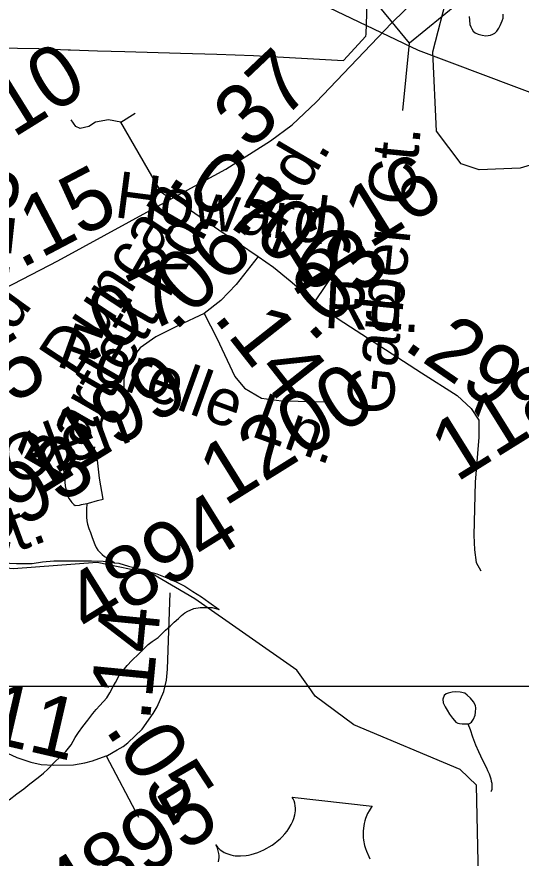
# Model space of a CAD drawing. Extents: x 2001466 to 31450019, y -30647475 to 847247.
# Drawn here: x 2054790 to 2056853, y 657472 to 660911 of the extents above; entities that cross this region are included whole.
import ezdxf

# ---------------------------------------------------------------- set-up
doc = ezdxf.new("R2010")
doc.units = 0
for name, color, linetype in [('Exist Boundary Political City Limit New', 7, 'Continuous'), ('Exist Hydrographic Creek Single Shore', 7, 'Continuous'), ('Exist Hydrographic Misc Water Feature', 7, 'Continuous'), ('Exist Road Non-System Type 51', 7, 'Continuous'), ('Exist Road Non-System Type 51 Label', 7, 'Continuous'), ('Exist Road Primary US Shield CELL', 7, 'Continuous'), ('Exist Road Secondary Mileage Hundredths English Label', 7, 'Continuous'), ('Exist Road Secondary Structure Standard Bridge CELL', 7, 'Continuous'), ('Exist Road Secondary Type 51 Attributed', 7, 'Continuous'), ('Exist Road Secondary Type 51 Label', 7, 'Continuous'), ('Exist Road Secondary Type 51 Number Label', 7, 'Continuous'), ('Exist Utilities Electrical Transmission Line', 7, 'Continuous'), ('Map Preparation Boundary City Limit Buffer Line', 7, 'Continuous'), ('Map Preparation Inset Cut Line', 7, 'Continuous')]:
    doc.layers.add(name, color=color, linetype=linetype)

msp = doc.modelspace()

# ---------------------------------------------------------------- linework, layer by layer
at = {"layer": 'Exist Boundary Political City Limit New'}
msp.add_lwpolyline([(2054288.4, 660998), (2054407.9, 660893.1), (2054417.6, 660884.6), (2054520.6, 660792.2), (2054528.5, 660786.8), (2054880.9, 660781.2), (2054968.9, 660777.2), (2055000, 660775.8), (2055010, 660775.9), (2055119.8, 660772.6), (2055232.5, 660769.4), (2055460.5, 660762.9), (2055608.4, 660758), (2055757.8, 660752.6), (2056126.9, 660732.1), (2056218.5, 660832.4), (2056218.8, 660840.1), (2056224.6, 661006.3)], dxfattribs=at)
at = {"layer": 'Exist Hydrographic Creek Single Shore'}
for points in [[(2056491.3, 660767.9), (2056556.3, 661017.5), (2056562.1, 661057.9), (2056556.3, 661085), (2056545.2, 661103.3), (2056528.4, 661112.1), (2056493.2, 661111.4), (2056447, 661101.5)], [(2056889.6, 660304.2), (2056849.2, 660292.8), (2056682, 660286.3), (2056607.2, 660310.8), (2056507.1, 660444.1), (2056491.3, 660767.9)], [(2055519, 658531.7), (2055344.1, 658633.7), (2055119.1, 658680.9), (2054777.1, 658655), (2054410.1, 658688.8), (2053435, 658869.3), (2052801, 659177.4), (2052643.1, 659187.2), (2052393.2, 659143), (2052327.1, 659101.7), (2052285.1, 658977.9), (2052269.1, 658827.3), (2052128, 658518.5)], [(2055983.4, 658173.9), (2055936.1, 658241.1), (2055519, 658531.7)], [(2057696, 656745.4), (2057605, 656786.6), (2057329, 657103.9), (2056961.9, 657285.2), (2056746, 657345.4), (2056679, 657392.7), (2056669.9, 657770.2), (2056603.1, 657833.8), (2056169, 658016.5), (2056011.1, 658134.6), (2055983.4, 658173.9)]]:
    msp.add_lwpolyline(points, dxfattribs=at)
at = {"layer": 'Exist Hydrographic Misc Water Feature'}
for points in [[(2056641, 660912), (2056641.2, 660898), (2056643.3, 660880), (2056647.2, 660870), (2056651.3, 660862.1), (2056657.2, 660852.1), (2056665.2, 660846.1), (2056677.3, 660840.1), (2056693.3, 660836.1), (2056709.3, 660834.1), (2056727.1, 660836.2), (2056737.2, 660840.2), (2056745.2, 660844.2), (2056753.2, 660852.2), (2056761.2, 660864.2), (2056767.1, 660876.3), (2056775.1, 660894.2), (2056779, 660906.2), (2056779, 660922.2)], [(2055077.1, 658921.4), (2055083, 658923.4), (2055121, 658933.5), (2055143.1, 658939.6), (2055129, 659025.5), (2055120.8, 659099.5), (2055040.8, 659077.3), (2055012.9, 659069.3), (2054980.9, 659059.2), (2054985, 659031.2), (2054986.9, 659009.3), (2054988.9, 658993.3), (2054993, 658971.3), (2054997.1, 658953.3), (2055005.1, 658941.3), (2055011.1, 658931.3), (2055015.2, 658925.3), (2055023.2, 658917.3), (2055029.1, 658913.3), (2055047.2, 658915.4), (2055055.2, 658917.4), (2055077.1, 658921.4)], [(2055077.1, 658921.4), (2055075.2, 658897.4), (2055075.2, 658883.5), (2055075.2, 658865.5), (2055077.1, 658851.5), (2055079.3, 658837.4), (2055085.3, 658819.4), (2055091.2, 658803.5), (2055097.4, 658787.5), (2055103.3, 658771.5), (2055109.5, 658753.5), (2055115.4, 658741.6), (2055121.4, 658731.6), (2055131.4, 658721.6), (2055139.4, 658713.6), (2055149.5, 658705.6), (2055159.5, 658699.6), (2055171.6, 658691.6), (2055181.5, 658685.7), (2055189.5, 658679.7)], [(2054373.8, 658708.2), (2054391.6, 658706.2), (2054415.6, 658704.2), (2054443.7, 658704.3), (2054471.8, 658704.3), (2054499.7, 658700.3), (2054531.7, 658698.4), (2054565.7, 658694.5), (2054597.7, 658688.6), (2054627.6, 658686.6), (2054663.7, 658682.7), (2054697.7, 658680.8), (2054731.8, 658678.8), (2054789.6, 658676.9), (2054825.5, 658677), (2054853.6, 658677.1), (2054895.6, 658683.1), (2054941.6, 658687.3), (2054997.5, 658687.3), (2055049.6, 658687.4), (2055095.5, 658687.5), (2055143.5, 658685.6), (2055169.6, 658683.6), (2055189.5, 658679.7)], [(2055189.5, 658679.7), (2055207.5, 658677.7), (2055247.5, 658665.8), (2055279.5, 658657.9), (2055307.6, 658649.9), (2055363.5, 658634), (2055403.5, 658618.1), (2055441.7, 658602.2), (2055477.8, 658584.3), (2055509.8, 658562.3), (2055545.6, 658540.4), (2055575.8, 658518.5), (2055617.8, 658488.5)], [(2054759.5, 657711.1), (2054791.2, 657735.1), (2054819.3, 657755.2), (2054843.3, 657775.2), (2054877.2, 657801.2), (2054899.1, 657819.3), (2054917.2, 657835.4), (2054943, 657863.4), (2054969, 657887.5), (2054991, 657907.5), (2055012.9, 657935.5), (2055028.9, 657965.5), (2055042.8, 657985.6), (2055060.7, 658009.6), (2055080.8, 658035.6), (2055100.7, 658063.7), (2055114.6, 658079.7), (2055130.6, 658095.7), (2055158.5, 658127.7), (2055170.6, 658147.8), (2055184.3, 658173.8), (2055194.4, 658189.8), (2055212.4, 658223.8), (2055230.3, 658245.9), (2055242.4, 658259.9), (2055260.2, 658279.9), (2055290.1, 658307.9), (2055328.1, 658346), (2055344.1, 658358.1), (2055368.1, 658374.1), (2055398, 658404.1), (2055417.9, 658420.2), (2055433.9, 658436.2), (2055451.9, 658452.2), (2055464, 658464.3), (2055477.8, 658474.3), (2055489.9, 658482.3), (2055499.7, 658486.3), (2055513.9, 658492.3), (2055539.9, 658496.4), (2055561.8, 658496.5), (2055589.7, 658496.5), (2055617.8, 658488.5)], [(2056634.5, 658020.5), (2056642.5, 658022.5), (2056650.5, 658028.5), (2056658.5, 658040.6), (2056664.4, 658056.6), (2056666.4, 658068.6), (2056668.3, 658084.6), (2056666.2, 658096.6), (2056658.2, 658110.6), (2056646.4, 658126.6), (2056632.2, 658138.6), (2056622.4, 658146.5), (2056604.1, 658150.5), (2056586.1, 658152.4), (2056570.3, 658150.4), (2056554.3, 658146.3), (2056546.3, 658144.3), (2056538.3, 658136.3), (2056532.3, 658122.4), (2056534.2, 658106.4), (2056542.2, 658090.4), (2056550.4, 658076.4), (2056560.4, 658060.4), (2056572.3, 658044.4), (2056580.3, 658034.4), (2056586.5, 658028.5), (2056594.5, 658024.5), (2056600.4, 658022.5), (2056612.3, 658020.5), (2056624.4, 658020.5), (2056634.5, 658020.5)], [(2056634.5, 658020.5), (2056644.5, 657998.6), (2056654.6, 657968.6), (2056666.7, 657934.6), (2056678.5, 657908.7), (2056686.5, 657890.7), (2056698.8, 657864.7), (2056710.7, 657840.7), (2056714.8, 657830.7), (2056722.8, 657816.7), (2056726.7, 657804.7), (2056729, 657796.7), (2056730.8, 657786.8), (2056732.9, 657778.8), (2056732.9, 657764.8), (2056732.9, 657752.8), (2056730.3, 657746.3), (2056729, 657742.8)]]:
    msp.add_lwpolyline(points, dxfattribs=at)
at = {"layer": 'Exist Road Non-System Type 51'}
msp.add_line((2055215.6, 660481), (2055274.1, 660517), dxfattribs=at)
for points in [[(2055215.6, 660481), (2055166.1, 660490), (2055112.1, 660481), (2055085.1, 660463), (2055049.1, 660454), (2055031.2, 660463), (2055013.2, 660490)], [(2055420.1, 660166.1), (2055382, 660193), (2055328.1, 660287.5), (2055215.6, 660481)]]:
    msp.add_lwpolyline(points, dxfattribs=at)
at = {"layer": 'Exist Road Primary US Shield CELL'}
msp.add_lwpolyline([(2055615.5, 657457.3), (2055617.5, 657474.6), (2055617.4, 657483.4), (2055616.9, 657491.7), (2055613.2, 657507.7), (2055610.9, 657514.3), (2055604.3, 657527), (2055611.4, 657517.3), (2055616.4, 657511.6), (2055621.9, 657506.5), (2055628.6, 657501.5), (2055639, 657495.1), (2055649, 657490.6), (2055665.9, 657485.2), (2055675.5, 657483.3), (2055683.8, 657482.2), (2055705, 657481.2), (2055727.8, 657483.3), (2055738.6, 657484.8), (2055749.3, 657487.2), (2055762.5, 657490.7), (2055775.7, 657495.2), (2055788.2, 657500.3), (2055800.9, 657505.9), (2055813.3, 657512.4), (2055823.1, 657518.1), (2055834.9, 657525.6), (2055845.5, 657533.1), (2055855.9, 657541.4), (2055867, 657551.2), (2055875.5, 657559.5), (2055886.5, 657571.2), (2055895.7, 657582.9), (2055903.4, 657593.9), (2055912.5, 657609.4), (2055919.2, 657623.1), (2055923.2, 657634.5), (2055927.2, 657649.2), (2055929.7, 657665.3), (2055930.3, 657676.2), (2055929.1, 657686.4), (2055927.5, 657696.8), (2055924.1, 657706.9), (2055920.4, 657715.2), (2055916.6, 657721.8), (2056243.2, 657683.9), (2056239.3, 657678.7), (2056231, 657665.5), (2056225.1, 657654.1), (2056216.7, 657634.2), (2056213.8, 657624.3), (2056211.2, 657614.3), (2056209.2, 657604.1), (2056207.8, 657594.8), (2056206.9, 657582.1), (2056206.7, 657569.8), (2056207.2, 657556.7), (2056208.4, 657545.7), (2056212.6, 657524), (2056216.3, 657510.9), (2056220.1, 657500.2), (2056229.6, 657479.1), (2056234.8, 657469.4)], dxfattribs=at)
at = {"layer": 'Exist Road Secondary Structure Standard Bridge CELL'}
msp.add_line((2056368.9, 660528.3), (2056396.2, 660802.9), dxfattribs=at)
msp.add_lwpolyline([(2056217.3, 661021.3), (2056684.9, 661404.3), (2056863.8, 661185.9), (2056396.2, 660802.9)], close=True, dxfattribs=at)
at = {"layer": 'Exist Road Secondary Type 51 Attributed'}
for points in [[(2055439.6, 660176.7), (2055645.5, 660288.7), (2055828.6, 660403.8), (2055916.2, 660469.3), (2056014.4, 660562.3), (2056323.2, 660885.7), (2056545.2, 661103.3)], [(2054702.3, 659781.7), (2054958.8, 659913.7), (2055439.6, 660176.7)], [(2055439.6, 660176.7), (2055487.1, 660130.3), (2055617, 660040.5), (2055777.9, 659931.7)], [(2055777.9, 659931.7), (2055688.2, 659816.5), (2055624.9, 659752.1), (2055557.3, 659698.2)], [(2055777.9, 659931.7), (2055840.2, 659888.4), (2055908.8, 659831.3), (2056009.1, 659745.8)], [(2056009.1, 659745.8), (2056102.5, 659884.1)], [(2056009.1, 659745.8), (2056105.2, 659677.1), (2056445.6, 659455.3), (2056591.2, 659363.4), (2056649.3, 659310.6), (2056680.4, 659262), (2056680.4, 659192.3), (2056664.6, 659008.5), (2056659.9, 658791.9), (2056662.3, 658731.8), (2056669.3, 658680.4), (2056688.4, 658645.9)], [(2055557.3, 659698.2), (2055451.2, 659649.7), (2055359.4, 659603.2), (2055295, 659557.8), (2055250.7, 659501.8), (2055227.5, 659432.1), (2055228.5, 659362.3)], [(2055557.3, 659698.2), (2055609, 659597.9), (2055682.4, 659440.5), (2055721.5, 659393), (2055791.1, 659352.8), (2055873.5, 659341.2), (2056076.1, 659338)], [(2055156.1, 657890.2), (2055160.9, 657891.9), (2055201.3, 657914.3), (2055225.3, 657929.1), (2055244.1, 657944), (2055302.9, 657999.7), (2055348.8, 658063.6), (2055364.1, 658090), (2055391.9, 658153.9), (2055403.1, 658200.1), (2055406.9, 658244.8), (2055418.3, 658556.2)], [(2054453.2, 658056.2), (2054626.7, 657964.2), (2054715, 657917.7), (2054790.9, 657883.4), (2054847.3, 657863.8), (2054890.4, 657855.2), (2054940.4, 657851.6), (2055022.6, 657853.7), (2055068.2, 657861.5), (2055099.7, 657869.4), (2055156.1, 657890.2)], [(2055156.1, 657890.2), (2055288.5, 657639)]]:
    msp.add_lwpolyline(points, dxfattribs=at)
at = {"layer": 'Exist Utilities Electrical Transmission Line'}
msp.add_lwpolyline([(2063583.7, 657590.1), (2059873.3, 658420.5), (2058009.5, 660180.5), (2056432.8, 660774), (2050997.3, 663369.7), (2049560.3, 664054.6)], dxfattribs=at)
at = {"layer": 'Map Preparation Boundary City Limit Buffer Line'}
msp.add_lwpolyline([(2054288.4, 660998), (2054407.9, 660893.1), (2054417.6, 660884.6), (2054520.6, 660792.2), (2054528.5, 660786.8), (2054880.9, 660781.2), (2054968.9, 660777.2), (2055000, 660775.8), (2055010, 660775.9), (2055119.8, 660772.6), (2055232.5, 660769.4), (2055460.5, 660762.9), (2055608.4, 660758), (2055757.8, 660752.6), (2056126.9, 660732.1), (2056218.5, 660832.4), (2056218.8, 660840.1), (2056224.6, 661006.3)], dxfattribs=at)
at = {"layer": 'Map Preparation Inset Cut Line'}
for p, q in [((2055983.4, 658173.9), (2052640.1, 658173.9)), ((2057121.4, 658173.9), (2055983.4, 658173.9))]:
    msp.add_line(p, q, dxfattribs=at)

# ---------------------------------------------------------------- texts
at = {"layer": 'Exist Road Non-System Type 51 Label'}
for s, p in [('Crofters Glen', (2053852.2, 658653.9)), ('Ct.', (2054617.7, 658659.3))]:
    msp.add_text(s, height=190, rotation=20.3468, dxfattribs=at).set_placement(p)
at = {"layer": 'Exist Road Secondary Mileage Hundredths English Label'}
for s, rotation, p in [('.37', 43.438, (2055675.6, 660297.5)), ('.07', 325.8376, (2055395.2, 660231.4)), ('.13', 83.8865, (2054754.9, 659826)), ('.15', 27.7088, (2054806.2, 659879.2)), ('.06', 322.2704, (2055674.5, 660055.8)), ('.06', 43.849, (2055435.1, 659620.1)), ('.03', 43.849, (2055995, 659574.8)), ('.07', 26.0307, (2055079.8, 659497.2)), ('.14', 308.2469, (2055590.2, 659682.3)), ('.29', 325.428, (2056364.7, 659558)), ('.14', 84.4698, (2055334.4, 658027.3)), ('.11', 347.0119, (2054557.7, 657974)), ('.05', 303.1712, (2055148.4, 657999.6))]:
    msp.add_text(s, height=250, rotation=rotation, dxfattribs=at).set_placement(p)
at = {"layer": 'Exist Road Secondary Type 51 Label'}
for s, rotation, p in [('Garber Ct.', 84.2587, (2056325, 659277.7)), ('Rd.', 59.5644, (2055879.1, 660038.1)), ('Howard', 352.6117, (2055185, 660092.8)), ('Duncan', 56.6417, (2055029, 659431.8)), ('Bartlett Rd.', 60.0596, (2054974.5, 658995.4)), ('Old', 53.9551, (2054625.1, 659413.2)), ('Rd.', 357.3461, (2056044.1, 659639.8)), ('Forelle Ln.', 340.1649, (2054945.2, 659486.8))]:
    msp.add_text(s, height=190, rotation=rotation, dxfattribs=at).set_placement(p)
at = {"layer": 'Exist Road Secondary Type 51 Number Label'}
for s, p in [('3710', (2054460.2, 660217.1)), ('1216', (2055918, 659763.9)), ('3875', (2054300.2, 659030)), ('1183', (2056588.1, 659006)), ('1199', (2054878.7, 658949.2)), ('1200', (2055640.9, 658907.8)), ('4893', (2054495.4, 658622.9)), ('4894', (2055087.8, 658375.8)), ('4895', (2055000.7, 657202))]:
    msp.add_text(s, height=250, rotation=31.918, dxfattribs=at).set_placement(p)

doc.saveas('drawing.dxf')
